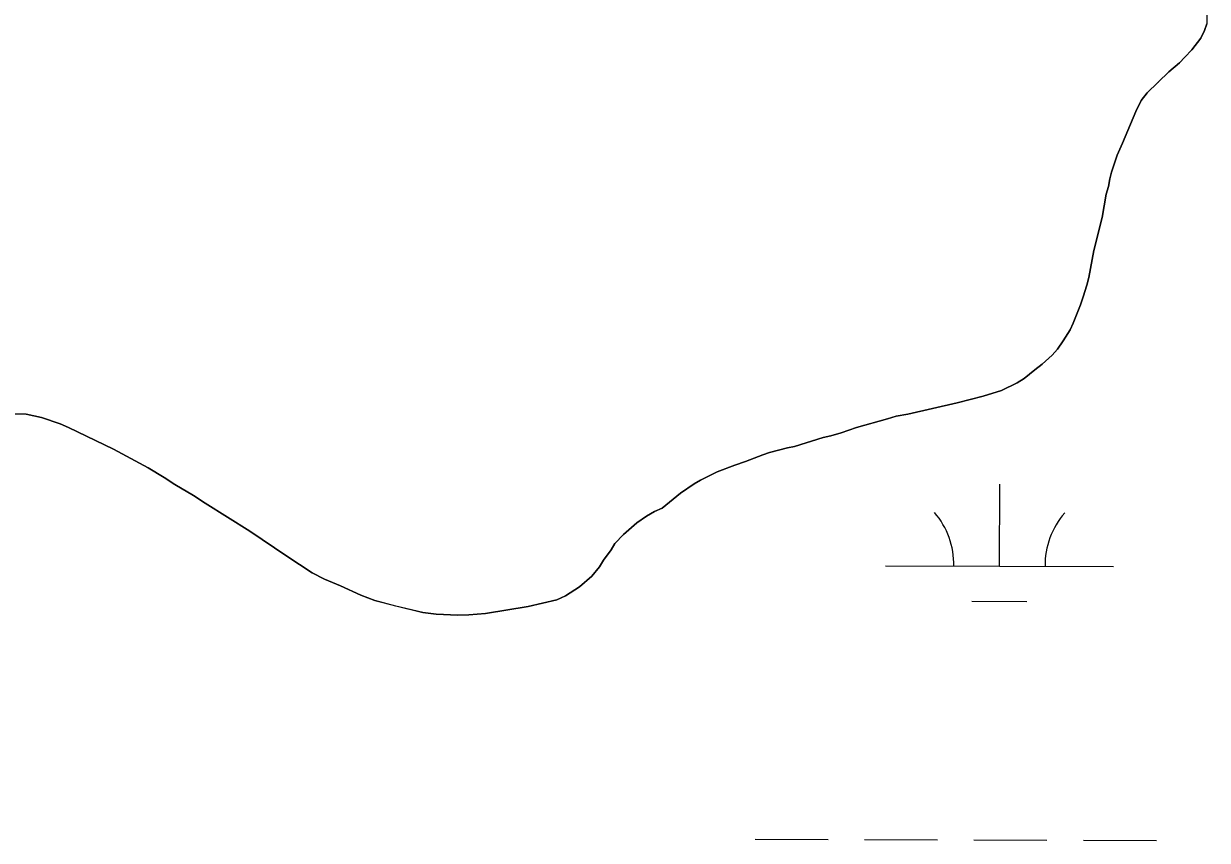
# Model space of a CAD drawing. Extents: x 3161615 to 3199515, y 867541 to 892976.
# Drawn here: x 3195933 to 3196453, y 874417 to 874775 of the extents above; entities that cross this region are included whole.
import ezdxf

# ---------------------------------------------------------------- set-up
doc = ezdxf.new("R2010")
doc.units = 0
for name, color, linetype in [('V-SITE-VEGE', 7, 'Continuous'), ('V-TOPO-SHOR', 7, 'Continuous'), ('V-WETL-SWMP', 7, 'Continuous')]:
    doc.layers.add(name, color=color, linetype=linetype)

msp = doc.modelspace()

# ---------------------------------------------------------------- linework, layer by layer
at = {"layer": 'V-SITE-VEGE'}
for p, q in [((3196452.67, 874795.39), (3196452.39, 874775.46)), ((3196451.4, 874772.5), (3196449.8, 874769.15)), ((3196452.39, 874775.46), (3196451.4, 874772.5)), ((3196449.8, 874769.15), (3196445.83, 874764.04)), ((3196445.83, 874764.04), (3196442.86, 874760.69)), ((3196440.49, 874758.33), (3196435.73, 874754.4)), ((3196442.86, 874760.69), (3196440.49, 874758.33)), ((3196435.73, 874754.4), (3196426.22, 874745.16)), ((3196423.65, 874741.82), (3196421.26, 874736.89)), ((3196426.22, 874745.16), (3196423.65, 874741.82)), ((3196421.26, 874736.89), (3196415.48, 874723.1)), ((3196415.48, 874723.1), (3196413.09, 874717.78)), ((3196413.09, 874717.78), (3196410.7, 874710.29)), ((3196410.7, 874710.29), (3196409.89, 874707.33)), ((3196409.89, 874707.33), (3196409.29, 874703.98)), ((3196408.29, 874700.62), (3196406.47, 874690.37)), ((3196409.29, 874703.98), (3196408.29, 874700.62)), ((3196406.47, 874690.37), (3196402.87, 874675.97)), ((3196402.87, 874675.97), (3196400.65, 874664.14)), ((3196400.65, 874664.14), (3196399.85, 874660.79)), ((3196399.85, 874660.79), (3196398.25, 874655.66)), ((3196398.25, 874655.66), (3196397.05, 874652.11)), ((3196397.05, 874652.11), (3196393.86, 874644.03)), ((3196393.86, 874644.03), (3196392.47, 874641.08)), ((3196392.47, 874641.08), (3196389.49, 874636.35)), ((3196386.91, 874632.61), (3196384.53, 874630.05)), ((3196389.49, 874636.35), (3196386.91, 874632.61)), ((3196384.53, 874630.05), (3196380.18, 874626.12)), ((3196380.18, 874626.12), (3196372.26, 874619.84)), ((3196369.29, 874617.88), (3196362.37, 874614.55)), ((3196372.26, 874619.84), (3196369.29, 874617.88)), ((3196354.27, 874612.01), (3196343, 874609.1)), ((3196362.37, 874614.55), (3196354.27, 874612.01)), ((3196343, 874609.1), (3196321.24, 874604.19)), ((3195934.58, 874604.08), (3195927.28, 874604.31)), ((3195941.29, 874602.67), (3195934.58, 874604.08)), ((3195949.37, 874599.88), (3195941.29, 874602.67)), ((3196312.35, 874602.05), (3196298.71, 874598.35)), ((3196316.1, 874603.22), (3196312.35, 874602.05)), ((3196321.24, 874604.19), (3196316.1, 874603.22)), ((3195953.11, 874598.29), (3195949.37, 874599.88)), ((3195972.81, 874588.74), (3195953.11, 874598.29)), ((3196291.99, 874596.01), (3196287.45, 874594.64)), ((3196298.71, 874598.35), (3196291.99, 874596.01)), ((3196284.09, 874593.87), (3196271.64, 874589.97)), ((3196287.45, 874594.64), (3196284.09, 874593.87)), ((3195987.98, 874580.59), (3195972.81, 874588.74)), ((3196257.61, 874586.27), (3196250.1, 874583.34)), ((3196260.58, 874587.25), (3196257.61, 874586.27)), ((3196268.48, 874589.39), (3196260.58, 874587.25)), ((3196271.64, 874589.97), (3196268.48, 874589.39)), ((3195995.07, 874576.42), (3195987.98, 874580.59)), ((3196245.36, 874581.78), (3196237.65, 874578.85)), ((3196250.1, 874583.34), (3196245.36, 874581.78)), ((3195999.79, 874573.24), (3195995.07, 874576.42)), ((3196230.33, 874575.13), (3196227.56, 874573.55)), ((3196237.65, 874578.85), (3196230.33, 874575.13)), ((3196007.87, 874568.47), (3195999.79, 874573.24)), ((3196227.56, 874573.55), (3196221.62, 874569.43)), ((3196012.98, 874565.1), (3196007.87, 874568.47)), ((3196032.68, 874552.79), (3196012.98, 874565.1)), ((3196221.62, 874569.43), (3196213.51, 874562.95)), ((3196210.15, 874561.39), (3196206.59, 874559.43)), ((3196213.51, 874562.95), (3196210.15, 874561.39)), ((3196202.43, 874556.48), (3196196.49, 874551.37)), ((3196206.59, 874559.43), (3196202.43, 874556.48)), ((3196048.82, 874541.87), (3196032.68, 874552.79)), ((3196196.49, 874551.37), (3196192.73, 874547.44)), ((3196191.14, 874544.68), (3196187.76, 874540.16)), ((3196192.73, 874547.44), (3196191.14, 874544.68)), ((3196060.04, 874534.52), (3196048.82, 874541.87)), ((3196187.76, 874540.16), (3196185.98, 874537.2)), ((3196065.36, 874531.74), (3196060.04, 874534.52)), ((3196185.98, 874537.2), (3196182.6, 874533.07)), ((3196072.45, 874528.75), (3196065.36, 874531.74)), ((3196081.32, 874524.77), (3196072.45, 874528.75)), ((3196177.26, 874528.35), (3196171.12, 874524.43)), ((3196182.6, 874533.07), (3196177.26, 874528.35)), ((3196087.43, 874522.38), (3196081.32, 874524.77)), ((3196171.12, 874524.43), (3196167.37, 874522.67)), ((3196096.7, 874519.97), (3196087.43, 874522.38)), ((3196108.53, 874517.17), (3196096.7, 874519.97)), ((3196154.72, 874519.75), (3196135.96, 874516.67)), ((3196167.37, 874522.67), (3196154.72, 874519.75)), ((3196114.45, 874516.35), (3196108.53, 874517.17)), ((3196123.92, 874515.92), (3196114.45, 874516.35)), ((3196128.66, 874516.1), (3196123.92, 874515.92)), ((3196135.96, 874516.67), (3196128.66, 874516.1))]:
    msp.add_line(p, q, dxfattribs=at)
at = {"layer": 'V-TOPO-SHOR'}
for points in [[(3196452.67, 874795.39), (3196452.39, 874775.46), (3196451.4, 874772.5), (3196449.8, 874769.15), (3196445.83, 874764.04), (3196442.86, 874760.69), (3196440.49, 874758.33), (3196435.73, 874754.4), (3196426.22, 874745.16), (3196423.64, 874741.82), (3196421.26, 874736.89), (3196415.48, 874723.1), (3196413.09, 874717.78), (3196410.7, 874710.29), (3196409.89, 874707.33), (3196409.29, 874703.98), (3196408.29, 874700.62), (3196406.47, 874690.37), (3196402.87, 874675.97), (3196400.65, 874664.14), (3196399.85, 874660.79), (3196398.25, 874655.66), (3196397.05, 874652.11), (3196393.86, 874644.03), (3196392.47, 874641.08), (3196389.49, 874636.35), (3196386.91, 874632.61), (3196384.53, 874630.05), (3196380.18, 874626.12), (3196377.01, 874623.57), (3196372.26, 874619.84), (3196369.29, 874617.88), (3196362.37, 874614.55), (3196354.27, 874612.01), (3196343, 874609.1)], [(3196343, 874609.1), (3196321.24, 874604.19), (3196316.1, 874603.22), (3196312.35, 874602.05), (3196298.71, 874598.35), (3196291.99, 874596.01), (3196287.45, 874594.64), (3196284.09, 874593.87), (3196271.64, 874589.97), (3196268.48, 874589.39), (3196260.58, 874587.25), (3196257.61, 874586.27), (3196250.1, 874583.34), (3196245.36, 874581.78), (3196237.65, 874578.85), (3196230.33, 874575.13), (3196227.56, 874573.55), (3196221.62, 874569.43), (3196213.51, 874562.95), (3196210.15, 874561.39), (3196206.59, 874559.43), (3196202.43, 874556.48), (3196196.49, 874551.37), (3196192.73, 874547.44), (3196191.14, 874544.68), (3196187.76, 874540.15), (3196185.98, 874537.2), (3196182.61, 874533.07), (3196177.26, 874528.35), (3196171.12, 874524.43), (3196167.37, 874522.67), (3196154.72, 874519.75), (3196135.96, 874516.67), (3196128.66, 874516.1), (3196123.92, 874515.92), (3196114.45, 874516.35), (3196108.53, 874517.17), (3196096.7, 874519.97), (3196087.43, 874522.38), (3196081.32, 874524.77), (3196072.45, 874528.75), (3196065.36, 874531.74), (3196060.04, 874534.52), (3196048.82, 874541.87), (3196032.68, 874552.79), (3196012.99, 874565.1), (3196007.87, 874568.47), (3195999.79, 874573.24), (3195995.07, 874576.42), (3195987.98, 874580.59), (3195972.81, 874588.74), (3195953.11, 874598.29), (3195949.37, 874599.88), (3195941.29, 874602.67), (3195934.58, 874604.08), (3195927.28, 874604.31)]]:
    msp.add_lwpolyline(points, dxfattribs=at)
at = {"layer": 'V-WETL-SWMP'}
for p, q in [((3196449.8, 874769.15), (3196451.39, 874772.5)), ((3196451.39, 874772.5), (3196452.39, 874775.46)), ((3196445.84, 874764.04), (3196449.8, 874769.15)), ((3196442.86, 874760.69), (3196445.84, 874764.04)), ((3196435.73, 874754.4), (3196440.49, 874758.33)), ((3196440.49, 874758.33), (3196442.86, 874760.69)), ((3196426.22, 874745.16), (3196435.73, 874754.4)), ((3196431.03, 874749.84), (3196431.22, 874749.84)), ((3196421.26, 874736.89), (3196423.65, 874741.82)), ((3196423.65, 874741.82), (3196426.22, 874745.16)), ((3196415.48, 874723.1), (3196421.26, 874736.89)), ((3196413.09, 874717.78), (3196415.48, 874723.1)), ((3196410.7, 874710.29), (3196413.09, 874717.78)), ((3196409.89, 874707.33), (3196410.7, 874710.29)), ((3196409.29, 874703.98), (3196409.89, 874707.33)), ((3196406.47, 874690.37), (3196408.29, 874700.63)), ((3196408.29, 874700.63), (3196409.29, 874703.98)), ((3196402.87, 874675.97), (3196406.47, 874690.37)), ((3196400.65, 874664.14), (3196402.87, 874675.97)), ((3196399.85, 874660.79), (3196400.65, 874664.14)), ((3196398.25, 874655.66), (3196399.85, 874660.79)), ((3196397.05, 874652.11), (3196398.25, 874655.66)), ((3196393.86, 874644.03), (3196397.05, 874652.11)), ((3196392.47, 874641.08), (3196393.86, 874644.03)), ((3196389.49, 874636.35), (3196392.47, 874641.08)), ((3196384.53, 874630.06), (3196386.91, 874632.61)), ((3196386.91, 874632.61), (3196389.49, 874636.35)), ((3196380.18, 874626.13), (3196384.53, 874630.06)), ((3196372.26, 874619.84), (3196377.01, 874623.57)), ((3196377.01, 874623.57), (3196380.18, 874626.13)), ((3196362.37, 874614.55), (3196369.29, 874617.88)), ((3196369.29, 874617.88), (3196372.26, 874619.84)), ((3196343, 874609.1), (3196354.27, 874612.01)), ((3196354.27, 874612.01), (3196362.37, 874614.55)), ((3196321.24, 874604.19), (3196343, 874609.1)), ((3195927.28, 874604.31), (3195934.58, 874604.08)), ((3195934.58, 874604.08), (3195941.28, 874602.68)), ((3195941.28, 874602.68), (3195949.37, 874599.88)), ((3196298.71, 874598.35), (3196312.35, 874602.05)), ((3196312.35, 874602.05), (3196316.1, 874603.22)), ((3196316.1, 874603.22), (3196321.24, 874604.19)), ((3195949.37, 874599.88), (3195953.11, 874598.29)), ((3195953.11, 874598.29), (3195972.81, 874588.74)), ((3196287.45, 874594.64), (3196291.99, 874596.01)), ((3196291.99, 874596.01), (3196298.71, 874598.35)), ((3196271.64, 874589.97), (3196284.09, 874593.87)), ((3196284.09, 874593.87), (3196287.45, 874594.64)), ((3195972.81, 874588.74), (3195987.98, 874580.59)), ((3196250.1, 874583.34), (3196257.61, 874586.27)), ((3196257.61, 874586.27), (3196260.58, 874587.25)), ((3196260.58, 874587.25), (3196268.48, 874589.39)), ((3196268.48, 874589.39), (3196271.64, 874589.97)), ((3195987.98, 874580.59), (3195995.07, 874576.42)), ((3196237.65, 874578.85), (3196245.36, 874581.78)), ((3196245.36, 874581.78), (3196250.1, 874583.34)), ((3195995.07, 874576.42), (3195999.79, 874573.24)), ((3196227.56, 874573.56), (3196230.33, 874575.13)), ((3196230.33, 874575.13), (3196237.65, 874578.85)), ((3195999.79, 874573.24), (3196007.87, 874568.47)), ((3196221.63, 874569.43), (3196227.56, 874573.56)), ((3196361.48, 874537.42), (3196361.58, 874573.42)), ((3196007.87, 874568.47), (3196012.99, 874565.1)), ((3196012.99, 874565.1), (3196032.68, 874552.79)), ((3196213.51, 874562.95), (3196221.63, 874569.43)), ((3196206.59, 874559.43), (3196210.15, 874561.39)), ((3196210.15, 874561.39), (3196213.51, 874562.95)), ((3196196.49, 874551.37), (3196202.43, 874556.48)), ((3196202.43, 874556.48), (3196206.59, 874559.43)), ((3196032.68, 874552.79), (3196048.82, 874541.87)), ((3196192.73, 874547.44), (3196196.49, 874551.37)), ((3196187.76, 874540.15), (3196191.14, 874544.68)), ((3196191.14, 874544.68), (3196192.73, 874547.44)), ((3196048.82, 874541.87), (3196060.04, 874534.52)), ((3196185.98, 874537.2), (3196187.76, 874540.15)), ((3196060.04, 874534.52), (3196065.36, 874531.74)), ((3196182.61, 874533.07), (3196185.98, 874537.2)), ((3196311.48, 874537.56), (3196411.48, 874537.28)), ((3196065.36, 874531.74), (3196072.45, 874528.75)), ((3196072.45, 874528.75), (3196081.32, 874524.77)), ((3196171.12, 874524.43), (3196177.26, 874528.35)), ((3196177.26, 874528.35), (3196182.61, 874533.07)), ((3196081.32, 874524.77), (3196087.43, 874522.38)), ((3196167.37, 874522.67), (3196171.12, 874524.43)), ((3196087.43, 874522.38), (3196096.7, 874519.98)), ((3196096.7, 874519.98), (3196108.53, 874517.17)), ((3196135.96, 874516.67), (3196154.72, 874519.75)), ((3196154.72, 874519.75), (3196167.37, 874522.67)), ((3196349.43, 874522.03), (3196373.43, 874521.96)), ((3196108.53, 874517.17), (3196114.45, 874516.36)), ((3196114.45, 874516.36), (3196123.92, 874515.92)), ((3196123.92, 874515.92), (3196128.66, 874516.1)), ((3196128.66, 874516.1), (3196135.96, 874516.67)), ((3196254.3, 874417.65), (3196286.3, 874417.56)), ((3196302.3, 874417.52), (3196334.3, 874417.43)), ((3196350.3, 874417.38), (3196382.3, 874417.29)), ((3196398.3, 874417.25), (3196430.3, 874417.16))]:
    msp.add_line(p, q, dxfattribs=at)
for centre, start, end in [((3196306.23, 874538.05), 359.0699, 40.6135), ((3196416.72, 874537.75), 139.0699, 180.6135)]:
    msp.add_arc(centre, 35.25, start, end, dxfattribs=at)

doc.saveas('drawing.dxf')
